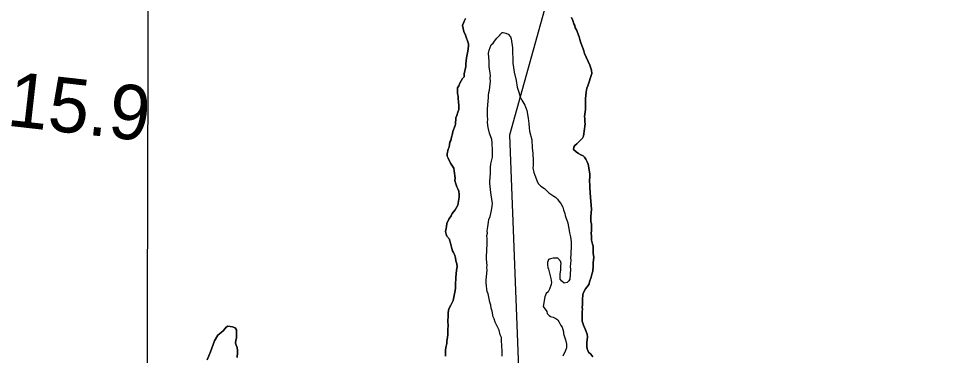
# Model space of a CAD drawing. Extents: x 3172231 to 3210228, y 940198 to 965780.
# Drawn here: x 3191967 to 3193394, y 955260 to 955772 of the extents above; entities that cross this region are included whole.
import ezdxf

# ---------------------------------------------------------------- set-up
doc = ezdxf.new("R2010")
doc.units = 0
for name, color, linetype in [('V-GRID-MAJR', 7, 'Continuous'), ('V-RIVR-RANG-IDEN', 7, 'Continuous'), ('V-SITE-VEGE', 7, 'Continuous'), ('V-TOPO-BNDY', 7, 'Continuous'), ('V-TOPO-SHOR', 7, 'Continuous')]:
    doc.layers.add(name, color=color, linetype=linetype)

msp = doc.modelspace()

# ---------------------------------------------------------------- linework, layer by layer
at = {"layer": 'V-GRID-MAJR'}
msp.add_spline([(3192138.65, 945691.144), (3192153.634, 951750.897), (3192168.626, 957814.116), (3192183.618, 963877.385), (3192183.626, 963880.798)], degree=3, dxfattribs=at)
at = {"layer": 'V-SITE-VEGE'}
for points in [[(3192646.051, 955773.036), (3192644.505, 955769.847), (3192642.971, 955765.866), (3192642.577, 955765.464), (3192641.826, 955762.286), (3192643.524, 955753.193), (3192646.364, 955747.68), (3192650.89, 955734.265), (3192650.935, 955730.698), (3192649.84, 955723.155), (3192647.591, 955712.825), (3192646.514, 955703.697), (3192646.563, 955699.736), (3192644.324, 955688.611), (3192643.98, 955684.249), (3192641.639, 955681.445), (3192639.698, 955678.252), (3192637.369, 955674.261), (3192635.833, 955670.28), (3192633.888, 955667.482), (3192633.994, 955658.766), (3192634.836, 955654.811), (3192635.28, 955650.854), (3192635.336, 955646.496), (3192636.206, 955640.168), (3192636.276, 955634.622), (3192634.348, 955630.237), (3192632.825, 955625.463), (3192631.682, 955621.488), (3192631.008, 955611.971), (3192630.638, 955609.982), (3192627.185, 955600.828), (3192626.435, 955597.252), (3192624.909, 955592.476), (3192623.785, 955587.313), (3192622.632, 955584.524), (3192621.88, 955581.345), (3192621.139, 955576.977), (3192619.986, 955574.185), (3192618.489, 955567.038), (3192618.534, 955563.47), (3192619.761, 955560.316), (3192623.42, 955552.833), (3192628.268, 955545.364), (3192629.114, 955541.016), (3192630.441, 955529.936), (3192630.089, 955526.367), (3192631.34, 955521.23), (3192632.985, 955516.495), (3192634.602, 955513.743), (3192635.833, 955510.194), (3192636.691, 955505.051), (3192636.741, 955501.088), (3192634.516, 955488.778), (3192630.644, 955481.595), (3192625.958, 955475.992), (3192624.418, 955472.406), (3192620.91, 955467.609), (3192617.825, 955460.833), (3192617.086, 955456.464), (3192616.73, 955453.29), (3192615.599, 955448.52), (3192616.836, 955444.574), (3192618.061, 955441.815), (3192621.684, 955437.105), (3192621.698, 955435.917), (3192623.343, 955431.182), (3192625.429, 955422.885), (3192626.66, 955419.334), (3192627.883, 955416.575), (3192629.503, 955413.823), (3192630.754, 955408.686), (3192631.602, 955404.339), (3192633.245, 955399.604), (3192633.298, 955395.245), (3192632.575, 955389.689), (3192631.518, 955378.976), (3192630.869, 955367.477), (3192630.932, 955362.328), (3192630.576, 955359.149), (3192627.201, 955343.656)], [(3192828.765, 955361.548), (3192833.066, 955366.356), (3192834.219, 955369.144), (3192834.973, 955372.322), (3192837.266, 955379.089), (3192839.169, 955385.454), (3192839.923, 955388.63), (3192840.621, 955396.169), (3192840.558, 955401.32), (3192841.246, 955409.649), (3192840.385, 955415.187), (3192840.246, 955426.281), (3192839.417, 955429.437), (3192838.149, 955435.763), (3192837.678, 955441.702), (3192837.621, 955446.456), (3192837.977, 955449.63), (3192837.844, 955460.329), (3192837.012, 955463.489), (3192836.914, 955471.411), (3192837.961, 955482.916), (3192836.16, 955500.328), (3192836.06, 955508.252), (3192835.175, 955515.77), (3192835.136, 955518.941), (3192834.657, 955525.67), (3192835.366, 955532.416), (3192835.317, 955536.377), (3192832.753, 955551.405), (3192831.526, 955554.559), (3192829.095, 955558.887), (3192827.078, 955561.635), (3192825.068, 955563.99), (3192821.482, 955565.528), (3192818.288, 955567.472), (3192814.693, 955569.805), (3192810.687, 955573.321), (3192811.04, 955576.891), (3192812.588, 955579.684), (3192815.73, 955582.101), (3192824.337, 955590.926), (3192825.492, 955593.713), (3192826.238, 955597.289), (3192826.582, 955601.653), (3192828.034, 955612.368), (3192827.995, 955615.539), (3192827.534, 955620.683), (3192827.495, 955623.853), (3192828.204, 955630.6), (3192828.947, 955634.571), (3192828.743, 955651.211), (3192829.814, 955660.734), (3192830.924, 955667.089), (3192832.468, 955670.277), (3192838.18, 955688.972), (3192838.116, 955694.122), (3192835.249, 955701.616), (3192827.495, 955719.749), (3192826.258, 955723.695), (3192825.036, 955726.454), (3192823.383, 955731.982), (3192821.337, 955737.108), (3192820.104, 955740.657), (3192819.258, 955745.007), (3192815.162, 955755.655), (3192813.143, 955758.798), (3192812.312, 955761.958), (3192811.089, 955764.719), (3192809.44, 955769.849), (3192807.404, 955774.183)], [(3192678.958, 955390.13), (3192678.911, 955394.09), (3192679.267, 955397.267), (3192678.356, 955406.765), (3192678.274, 955413.499), (3192678.63, 955416.674), (3192678.585, 955420.239), (3192679.259, 955429.758), (3192679.163, 955437.682), (3192678.702, 955442.829), (3192679.45, 955446.404), (3192679.407, 955449.97), (3192680.125, 955455.922), (3192681.225, 955463.069), (3192681.571, 955467.036), (3192683.494, 955471.812), (3192685.764, 955480.561), (3192686.867, 955487.309), (3192687.218, 955491.276), (3192685.462, 955504.727), (3192684.631, 955507.887), (3192683.271, 955521.74), (3192683.232, 955524.91), (3192684.262, 955537.604), (3192684.156, 955546.318), (3192684.879, 955551.874), (3192685.622, 955555.845), (3192687.134, 955561.809), (3192687.49, 955564.984), (3192687.056, 955568.15), (3192687.412, 955571.322), (3192687.373, 955574.493), (3192686.898, 955580.827), (3192686.857, 955583.999), (3192686.403, 955588.747), (3192682.72, 955598.21), (3192680.631, 955606.902), (3192679.744, 955614.42), (3192680.076, 955619.575), (3192679.628, 955623.929), (3192679.484, 955635.418), (3192680.531, 955646.922), (3192681.256, 955652.48), (3192681.215, 955655.649), (3192681.557, 955660.013), (3192682.702, 955663.593), (3192684.113, 955677.478), (3192683.66, 955682.23), (3192684.017, 955685.404), (3192683.566, 955689.756), (3192682.259, 955699.251), (3192682.161, 955707.174), (3192681.207, 955720.238), (3192682.341, 955724.613), (3192685.413, 955732.576), (3192688.152, 955735.383), (3192690.494, 955738.185), (3192694.003, 955742.984), (3192702.219, 955751.409), (3192703.407, 955751.421), (3192707.775, 955750.684), (3192711.361, 955749.146), (3192714.583, 955744.825), (3192715.808, 955742.066), (3192717.962, 955728.224), (3192718.251, 955704.848), (3192719.121, 955698.519), (3192719.957, 955694.962), (3192720.397, 955691.403), (3192723.33, 955678.758), (3192725.04, 955668.477), (3192725.872, 955665.317), (3192727.516, 955660.582), (3192729.58, 955653.871), (3192732.022, 955648.751), (3192736.478, 955640.881), (3192739.349, 955632.992), (3192741.477, 955621.13), (3192742.368, 955613.214), (3192742.847, 955606.484), (3192743.704, 955601.344), (3192747.038, 955588.308), (3192747.081, 955584.745), (3192747.539, 955579.598), (3192747.589, 955575.635), (3192748.475, 955568.117), (3192748.529, 955563.761), (3192748.969, 955560.2), (3192749.112, 955548.708), (3192748.756, 955545.536), (3192750.427, 955538.423), (3192751.666, 955534.475), (3192752.889, 955531.718), (3192754.537, 955526.586), (3192756.577, 955521.857), (3192760.587, 955517.943), (3192766.184, 955514.05), (3192770.592, 955510.142), (3192772.998, 955507.793), (3192775.802, 955505.452), (3192780.59, 955502.739)], [(3192780.59, 955502.739), (3192783.386, 955500.791), (3192786.195, 955498.053), (3192788.217, 955494.907), (3192791.033, 955491.377), (3192794.271, 955485.867), (3192795.51, 955481.921), (3192797.56, 955476.397), (3192797.994, 955473.233), (3192798.825, 955470.073), (3192801.703, 955461.787), (3192802.534, 955458.629), (3192803.39, 955453.489), (3192804.267, 955446.765), (3192805.926, 955440.838), (3192807.212, 955432.931), (3192806.919, 955424.606), (3192806.225, 955416.672), (3192806.27, 955413.104), (3192805.926, 955408.744), (3192806.366, 955405.18), (3192805.307, 955394.865), (3192805.746, 955391.305), (3192805.141, 955376.24), (3192803.194, 955373.44), (3192800.847, 955371.036), (3192796.499, 955370.188), (3192792.892, 955373.313), (3192790.476, 955376.453), (3192790.377, 955384.381), (3192791.5, 955389.939), (3192791.42, 955396.276), (3192791.77, 955399.849), (3192790.93, 955403.802), (3192786.517, 955408.105), (3192779.781, 955408.023), (3192775.433, 955407.175), (3192772.675, 955405.952), (3192770.747, 955401.57), (3192770.792, 955398.004), (3192771.239, 955394.047), (3192772.462, 955391.289), (3192775.802, 955377.463), (3192777.07, 955371.136), (3192776.713, 955367.962), (3192774.028, 955360.796), (3192772.097, 955356.809), (3192768.955, 955354.394), (3192767.038, 955349.219), (3192764.448, 955334.524), (3192770.086, 955327.065), (3192770.522, 955323.901), (3192773.33, 955321.161), (3192775.732, 955319.209), (3192779.703, 955318.468), (3192783.695, 955316.139), (3192786.492, 955314.192), (3192788.514, 955311.046), (3192791.348, 955305.93), (3192793.365, 955303.182), (3192794.201, 955299.626), (3192795.436, 955296.075), (3192795.475, 955292.907), (3192796.716, 955288.561), (3192798.361, 955283.826), (3192800.03, 955277.113), (3192799.702, 955271.561), (3192798.561, 955267.583), (3192794.312, 955258.814)], [(3192701.98, 955259.254), (3192701.867, 955268.366), (3192701.412, 955273.115), (3192701.365, 955276.681), (3192700.921, 955280.637), (3192700.839, 955287.371), (3192699.203, 955291.316), (3192697.525, 955298.826), (3192694.281, 955304.73), (3192691.434, 955310.636), (3192689.788, 955315.767), (3192688.164, 955318.916), (3192686.865, 955327.618), (3192685.223, 955332.353), (3192684.772, 955336.707), (3192683.128, 955341.44), (3192682.278, 955346.186), (3192680.598, 955353.696), (3192679.361, 955357.64), (3192678.921, 955361.202), (3192678.069, 955365.947), (3192677.612, 955370.696), (3192677.561, 955375.054), (3192678.958, 955390.13)], [(3192839.955, 955257.868), (3192836.734, 955262.187), (3192833.531, 955264.921), (3192831.09, 955270.041), (3192831.045, 955273.607), (3192830.569, 955279.941), (3192832.046, 955288.678), (3192831.204, 955292.628), (3192828.743, 955299.336), (3192825.884, 955306.432), (3192823.827, 955312.351), (3192823.647, 955327.01), (3192824.001, 955330.185), (3192823.563, 955333.742), (3192824.311, 955337.32), (3192824.219, 955344.848), (3192824.913, 955352.782), (3192826.052, 955356.759), (3192828.765, 955361.548)], [(3192627.201, 955343.656), (3192626.048, 955340.869), (3192623.719, 955336.877), (3192621.018, 955330.899), (3192619.9, 955325.339), (3192619.963, 955320.186), (3192619.269, 955312.254), (3192619.754, 955305.127), (3192619.417, 955300.368), (3192619.521, 955292.049), (3192618.786, 955287.285), (3192617.665, 955281.723), (3192617.706, 955278.552), (3192616.199, 955272.195), (3192615.857, 955267.831), (3192615.966, 955259.115)], [(3192298.933, 955256.919), (3192299.236, 955264.452), (3192299.197, 955267.62), (3192298.741, 955272.372), (3192297.113, 955275.917), (3192296.281, 955279.077), (3192296.623, 955283.441), (3192297.776, 955286.228), (3192298.061, 955295.344), (3192297.62, 955298.905), (3192295.996, 955302.055), (3192291.618, 955303.587), (3192284.868, 955304.691), (3192282.115, 955303.073), (3192277.82, 955297.867), (3192274.685, 955295.055), (3192269.186, 955291.025), (3192264.541, 955282.249), (3192258.012, 955265.525), (3192253.009, 955253.575)]]:
    msp.add_lwpolyline(points, dxfattribs=at)
at = {"layer": 'V-TOPO-BNDY'}
for p, q in [((3193394.322, 958036.488), (3192713.053, 955595.491)), ((3192713.053, 955595.491), (3192802.44, 953324.154))]:
    msp.add_line(p, q, dxfattribs=at)
at = {"layer": 'V-TOPO-SHOR'}
for points in [[(3192630.932, 955362.328), (3192630.869, 955367.477), (3192631.518, 955378.976), (3192632.575, 955389.689), (3192633.298, 955395.245), (3192633.245, 955399.604), (3192631.6, 955404.339), (3192630.754, 955408.686), (3192629.503, 955413.823), (3192627.883, 955416.575), (3192626.66, 955419.334), (3192625.427, 955422.885), (3192623.343, 955431.182), (3192621.698, 955435.917), (3192621.684, 955437.105), (3192618.061, 955441.815), (3192616.836, 955444.574), (3192615.599, 955448.52), (3192616.73, 955453.29), (3192617.086, 955456.464), (3192617.823, 955460.833), (3192620.91, 955467.607), (3192624.418, 955472.406), (3192625.958, 955475.992), (3192630.644, 955481.595), (3192634.516, 955488.778), (3192636.741, 955501.088), (3192636.691, 955505.051), (3192635.835, 955510.191), (3192634.602, 955513.743), (3192632.985, 955516.495), (3192631.34, 955521.23), (3192630.089, 955526.367), (3192630.441, 955529.936), (3192629.114, 955541.016), (3192628.268, 955545.364), (3192623.42, 955552.833), (3192619.761, 955560.316), (3192618.534, 955563.47), (3192618.489, 955567.038), (3192619.986, 955574.187), (3192621.139, 955576.977), (3192621.878, 955581.343), (3192622.632, 955584.524), (3192623.785, 955587.313), (3192624.909, 955592.476), (3192626.435, 955597.252), (3192627.185, 955600.828), (3192630.638, 955609.982), (3192631.008, 955611.969), (3192631.682, 955621.488), (3192632.823, 955625.463), (3192634.348, 955630.237), (3192636.276, 955634.622), (3192636.206, 955640.168), (3192635.336, 955646.496), (3192635.28, 955650.854), (3192634.836, 955654.811), (3192633.994, 955658.766), (3192633.888, 955667.482), (3192635.833, 955670.28), (3192637.369, 955674.261), (3192639.698, 955678.252), (3192641.639, 955681.445), (3192643.98, 955684.249), (3192644.324, 955688.611), (3192646.563, 955699.736), (3192646.514, 955703.697), (3192647.591, 955712.825), (3192649.84, 955723.155), (3192650.935, 955730.698), (3192650.89, 955734.263), (3192646.364, 955747.68), (3192643.524, 955753.193), (3192641.826, 955762.286), (3192642.577, 955765.464), (3192642.971, 955765.866), (3192644.505, 955769.847), (3192646.051, 955773.036)], [(3192807.404, 955774.183), (3192809.44, 955769.849), (3192811.089, 955764.719), (3192812.312, 955761.958), (3192813.143, 955758.798), (3192815.162, 955755.655), (3192819.258, 955745.007), (3192820.104, 955740.657), (3192821.337, 955737.108), (3192823.383, 955731.982), (3192825.036, 955726.454), (3192826.258, 955723.695), (3192827.495, 955719.749), (3192835.249, 955701.616), (3192838.116, 955694.122), (3192838.18, 955688.972), (3192832.468, 955670.277), (3192830.924, 955667.089), (3192829.814, 955660.734), (3192828.743, 955651.211), (3192828.947, 955634.571), (3192828.204, 955630.6), (3192827.495, 955623.853), (3192827.534, 955620.683), (3192827.995, 955615.539), (3192828.034, 955612.368), (3192826.582, 955601.651), (3192826.24, 955597.289), (3192825.492, 955593.713), (3192824.337, 955590.926), (3192815.73, 955582.101), (3192812.588, 955579.684), (3192811.04, 955576.891), (3192810.687, 955573.321), (3192814.693, 955569.805), (3192818.288, 955567.472), (3192821.482, 955565.528), (3192825.068, 955563.988), (3192827.078, 955561.635), (3192829.095, 955558.887), (3192831.526, 955554.559), (3192832.753, 955551.403), (3192835.317, 955536.377), (3192835.366, 955532.416), (3192834.657, 955525.67), (3192835.136, 955518.941), (3192835.175, 955515.77), (3192836.06, 955508.252), (3192836.16, 955500.328), (3192837.961, 955482.916), (3192836.914, 955471.411), (3192837.012, 955463.489), (3192837.844, 955460.329), (3192837.977, 955449.63), (3192837.621, 955446.456), (3192837.678, 955441.702)], [(3192678.911, 955394.09), (3192679.267, 955397.267), (3192678.356, 955406.765), (3192678.274, 955413.499), (3192678.63, 955416.674), (3192678.585, 955420.239), (3192679.259, 955429.758), (3192679.163, 955437.682), (3192678.702, 955442.829), (3192679.45, 955446.404), (3192679.407, 955449.97), (3192680.125, 955455.922), (3192681.225, 955463.069), (3192681.571, 955467.036), (3192683.494, 955471.814), (3192685.764, 955480.561), (3192686.867, 955487.309), (3192687.216, 955491.276), (3192685.462, 955504.727), (3192684.631, 955507.887), (3192683.271, 955521.74), (3192683.232, 955524.91), (3192684.262, 955537.604), (3192684.156, 955546.318), (3192684.879, 955551.874), (3192685.622, 955555.848), (3192687.134, 955561.809), (3192687.49, 955564.984), (3192687.056, 955568.15), (3192687.412, 955571.322), (3192687.373, 955574.493), (3192686.898, 955580.827), (3192686.857, 955583.997), (3192686.403, 955588.747), (3192682.72, 955598.21), (3192680.631, 955606.902), (3192679.744, 955614.42), (3192680.076, 955619.575), (3192679.628, 955623.929), (3192679.484, 955635.418), (3192680.531, 955646.922), (3192681.256, 955652.48), (3192681.215, 955655.649), (3192681.557, 955660.013), (3192682.702, 955663.593), (3192684.115, 955677.478), (3192683.66, 955682.23), (3192684.017, 955685.404), (3192683.566, 955689.756), (3192682.259, 955699.251), (3192682.161, 955707.174), (3192681.207, 955720.238), (3192682.341, 955724.613), (3192685.413, 955732.576), (3192688.152, 955735.383), (3192690.494, 955738.185), (3192694.003, 955742.984), (3192696.35, 955745.392), (3192702.219, 955751.409), (3192703.407, 955751.421), (3192707.775, 955750.684), (3192711.361, 955749.144), (3192714.583, 955744.825), (3192715.808, 955742.066), (3192717.96, 955728.224), (3192718.251, 955704.848), (3192719.121, 955698.519), (3192719.957, 955694.962), (3192720.397, 955691.403), (3192723.328, 955678.758), (3192725.04, 955668.477), (3192725.872, 955665.317), (3192727.516, 955660.582), (3192729.58, 955653.871), (3192732.022, 955648.751), (3192736.478, 955640.881), (3192739.349, 955632.992), (3192741.477, 955621.13), (3192742.368, 955613.214), (3192742.847, 955606.484), (3192743.704, 955601.344), (3192747.036, 955588.308), (3192747.081, 955584.743), (3192747.539, 955579.598), (3192747.589, 955575.635), (3192748.475, 955568.117), (3192748.529, 955563.761), (3192748.969, 955560.2), (3192749.112, 955548.708), (3192748.756, 955545.536), (3192750.427, 955538.423), (3192751.666, 955534.475), (3192752.889, 955531.718), (3192754.537, 955526.586), (3192756.577, 955521.857), (3192760.587, 955517.943), (3192766.184, 955514.05), (3192770.592, 955510.142), (3192772.998, 955507.793), (3192775.802, 955505.452), (3192780.59, 955502.737)], [(3192780.59, 955502.737), (3192783.388, 955500.791), (3192786.195, 955498.053), (3192788.217, 955494.907), (3192791.033, 955491.374), (3192794.273, 955485.867), (3192795.51, 955481.921), (3192797.56, 955476.397), (3192797.994, 955473.233), (3192798.825, 955470.073), (3192801.703, 955461.787), (3192802.534, 955458.629), (3192803.39, 955453.489), (3192804.267, 955446.763), (3192805.926, 955440.838), (3192807.212, 955432.931), (3192806.919, 955424.606), (3192806.225, 955416.672), (3192806.27, 955413.104), (3192805.926, 955408.742), (3192806.366, 955405.18), (3192805.305, 955394.865), (3192805.746, 955391.305), (3192805.141, 955376.24), (3192803.194, 955373.44), (3192800.847, 955371.036), (3192796.499, 955370.188), (3192792.892, 955373.313), (3192790.476, 955376.453), (3192790.377, 955384.379), (3192791.498, 955389.939), (3192791.42, 955396.278), (3192791.77, 955399.849), (3192790.93, 955403.802), (3192786.519, 955408.105), (3192779.781, 955408.023), (3192775.433, 955407.175), (3192772.675, 955405.952), (3192770.747, 955401.57), (3192770.792, 955398.004), (3192771.239, 955394.047), (3192772.462, 955391.289), (3192775.802, 955377.461), (3192777.07, 955371.136), (3192776.713, 955367.962), (3192774.028, 955360.796), (3192772.097, 955356.809), (3192768.955, 955354.394), (3192767.038, 955349.219), (3192764.448, 955334.524), (3192770.088, 955327.065), (3192770.522, 955323.901), (3192773.33, 955321.161), (3192775.732, 955319.209), (3192779.703, 955318.468), (3192783.695, 955316.139), (3192786.492, 955314.192), (3192788.514, 955311.046), (3192791.35, 955305.93), (3192793.365, 955303.182), (3192794.201, 955299.626), (3192795.436, 955296.075), (3192795.475, 955292.907), (3192796.716, 955288.561), (3192798.361, 955283.826), (3192800.03, 955277.113), (3192799.702, 955271.561), (3192798.561, 955267.583), (3192794.312, 955258.814)], [(3192837.678, 955441.702), (3192838.149, 955435.763), (3192839.417, 955429.439), (3192840.246, 955426.281), (3192840.385, 955415.187), (3192841.246, 955409.649), (3192840.558, 955401.32), (3192840.621, 955396.169), (3192839.923, 955388.63), (3192839.169, 955385.452), (3192837.266, 955379.089), (3192834.973, 955372.322), (3192834.219, 955369.144), (3192833.066, 955366.356), (3192828.765, 955361.548), (3192826.052, 955356.759), (3192824.913, 955352.782), (3192824.219, 955344.848), (3192824.311, 955337.32), (3192823.563, 955333.744), (3192824.004, 955330.185), (3192823.645, 955327.01), (3192823.827, 955312.351), (3192825.884, 955306.432), (3192828.745, 955299.336), (3192831.204, 955292.628), (3192832.046, 955288.678), (3192830.569, 955279.941), (3192831.045, 955273.607), (3192831.09, 955270.041), (3192833.531, 955264.921), (3192836.734, 955262.187), (3192839.957, 955257.868)], [(3192701.98, 955259.254), (3192701.867, 955268.366), (3192701.41, 955273.115), (3192701.365, 955276.681), (3192700.921, 955280.637), (3192700.839, 955287.373), (3192699.205, 955291.316), (3192697.525, 955298.824), (3192694.281, 955304.728), (3192691.434, 955310.636), (3192689.788, 955315.767), (3192688.164, 955318.916), (3192686.865, 955327.618), (3192685.223, 955332.353), (3192684.772, 955336.707), (3192683.128, 955341.44), (3192682.278, 955346.186), (3192680.598, 955353.694), (3192679.361, 955357.64), (3192678.921, 955361.202), (3192678.069, 955365.947), (3192677.615, 955370.696), (3192677.561, 955375.054), (3192678.958, 955390.13), (3192678.911, 955394.09)], [(3192615.966, 955259.115), (3192615.857, 955267.831), (3192616.199, 955272.193), (3192617.706, 955278.552), (3192617.665, 955281.723), (3192618.786, 955287.283), (3192619.521, 955292.049), (3192619.417, 955300.368), (3192619.754, 955305.127), (3192619.269, 955312.254), (3192619.963, 955320.186), (3192619.9, 955325.339), (3192621.018, 955330.899), (3192623.719, 955336.877), (3192626.048, 955340.869), (3192627.201, 955343.656), (3192630.576, 955359.151), (3192630.932, 955362.328)], [(3192253.009, 955253.575), (3192258.012, 955265.525), (3192264.541, 955282.249), (3192269.186, 955291.025), (3192274.685, 955295.055), (3192277.82, 955297.867), (3192282.115, 955303.073), (3192284.868, 955304.691), (3192291.618, 955303.587), (3192295.996, 955302.055), (3192297.62, 955298.905), (3192298.061, 955295.344), (3192297.776, 955286.228), (3192296.623, 955283.441), (3192296.281, 955279.077), (3192297.113, 955275.917), (3192298.741, 955272.372), (3192299.197, 955267.62), (3192299.236, 955264.452), (3192298.933, 955256.919)]]:
    msp.add_lwpolyline(points, dxfattribs=at)

# ---------------------------------------------------------------- texts
at = {"layer": 'V-RIVR-RANG-IDEN'}
msp.add_text('R-315.9', height=82.9998, rotation=353.526459, dxfattribs=at).set_placement((3191769.241, 955630.214))

doc.saveas('drawing.dxf')
